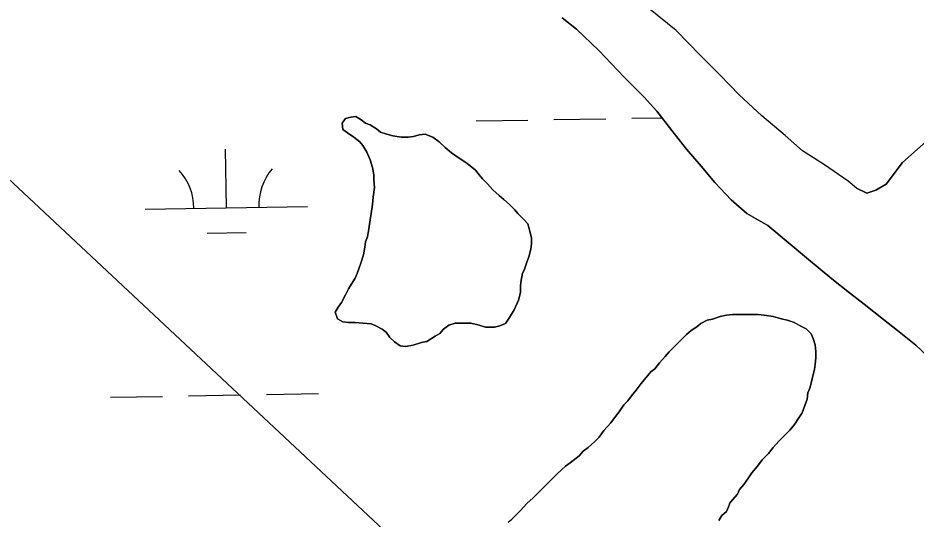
# Model space of a CAD drawing. Extents: x 3903937 to 3942190, y 260677 to 286651.
# Drawn here: x 3928486 to 3929039, y 277707 to 278016 of the extents above; entities that cross this region are included whole.
import ezdxf

# ---------------------------------------------------------------- set-up
doc = ezdxf.new("R2010")
doc.units = 0
for name, color, linetype in [('V-TOPO-SHOR', 7, 'Continuous'), ('V-UTIL-LINE', 7, 'Continuous'), ('V-WETL-SWMP', 7, 'Continuous')]:
    doc.layers.add(name, color=color, linetype=linetype)

msp = doc.modelspace()

# ---------------------------------------------------------------- linework, layer by layer
at = {"layer": 'V-TOPO-SHOR'}
for points in [[(3929002.21, 277911.17), (3929008.49, 277908.02), (3929014.16, 277909.9), (3929020.45, 277913.67), (3929030.52, 277926.87), (3929052.55, 277946.34), (3929095.35, 277985.93), (3929119.26, 278011.69), (3929153.25, 278044.36), (3929185.36, 278083.32), (3929224.38, 278123.53), (3929282.92, 278182.59), (3929302.44, 278208.36), (3929333.92, 278252.35), (3929361.12, 278288.77)], [(3929002.21, 277911.17), (3928997.09, 277915.41), (3928982.58, 277925.56), (3928969.07, 277934.13), (3928958.33, 277943.48), (3928944.02, 277955.63), (3928929.92, 277968.57), (3928918.39, 277980.71), (3928906.07, 277993.05), (3928891.17, 278008.18), (3928874.28, 278021.92)], [(3929060.85, 277793.38), (3929038.8, 277814.49), (3929027.47, 277823.45), (3929018.93, 277830.22), (3929007, 277839.57), (3928997.86, 277846.74), (3928986.93, 277855.3), (3928972.62, 277867.25), (3928947.58, 277888.15), (3928934.66, 277895.52), (3928925.12, 277903.89), (3928914.98, 277914.63), (3928906.64, 277924.59), (3928897.5, 277935.14), (3928888.56, 277946.68), (3928879.22, 277958.62), (3928871.48, 277967.18), (3928859.15, 277979.52), (3928851.41, 277987.68), (3928843.66, 277995.84), (3928829.94, 278008.98), (3928821, 278015.95)], [(3928681.22, 277834.69), (3928683.21, 277837.87), (3928685.2, 277840.66), (3928687.59, 277845.43), (3928689.58, 277849.01), (3928691.18, 277851.79), (3928693.56, 277855.76), (3928694.76, 277858.55), (3928697.15, 277864.91), (3928698.75, 277870.08), (3928699.55, 277874.85), (3928699.95, 277878.03), (3928701.15, 277881.22), (3928701.95, 277885.99), (3928702.75, 277891.56), (3928703.55, 277895.53), (3928704.35, 277901.1), (3928704.75, 277905.48), (3928705.55, 277911.44), (3928705.15, 277916.22), (3928705.16, 277919.4), (3928704.37, 277923.77), (3928702.78, 277928.55), (3928700.79, 277933.32), (3928698.41, 277937.3), (3928696.42, 277939.69), (3928692.85, 277942.48), (3928688.87, 277945.27), (3928686.09, 277947.26), (3928685.7, 277951.24), (3928687.69, 277954.02), (3928690.87, 277954.81), (3928694.05, 277955.21), (3928697.23, 277953.22), (3928700.02, 277951.22), (3928702.8, 277950.03), (3928706.77, 277947.64), (3928709.16, 277945.65), (3928713.14, 277944.45), (3928716.72, 277943.26), (3928721.88, 277942.45), (3928726.26, 277942.45), (3928729.44, 277942.85), (3928733.03, 277944.04), (3928736.61, 277944.43), (3928741.38, 277942.44), (3928745.35, 277939.65), (3928748.93, 277936.07), (3928752.9, 277932.88), (3928757.67, 277929.69), (3928761.65, 277926.91), (3928764.43, 277924.91), (3928767.61, 277922.13), (3928770, 277919.34), (3928771.98, 277916.95), (3928775.16, 277913.77), (3928778.34, 277910.18), (3928782.31, 277906.6), (3928785.1, 277904.21), (3928788.67, 277901.03), (3928791.85, 277897.84), (3928793.84, 277895.45), (3928797.42, 277891.87), (3928799.8, 277889.08), (3928800.99, 277885.5), (3928802.18, 277880.33), (3928802.18, 277876.75), (3928801.78, 277873.57), (3928800.58, 277868.8), (3928799.38, 277865.61), (3928797.79, 277861.24), (3928796.59, 277858.46), (3928795.79, 277854.48), (3928795.39, 277850.9), (3928795.39, 277846.92), (3928794.19, 277842.15), (3928791.4, 277836.19), (3928788.61, 277831.41), (3928786.22, 277827.84), (3928782.64, 277826.25), (3928779.46, 277825.46), (3928773.89, 277825.46), (3928769.91, 277826.66), (3928764.74, 277827.86), (3928760.76, 277827.86), (3928755.2, 277827.86), (3928751.22, 277826.67), (3928748.03, 277824.29), (3928745.64, 277821.51), (3928742.86, 277819.92), (3928737.68, 277816.74), (3928734.5, 277815.95), (3928729.33, 277814.36), (3928724.55, 277813.57), (3928721.37, 277813.97), (3928717.79, 277816.36), (3928715.01, 277819.15), (3928712.63, 277822.33), (3928710.25, 277824.32), (3928706.27, 277826.32), (3928703.49, 277827.51)], [(3928703.49, 277827.51), (3928698.31, 277827.92), (3928693.54, 277828.32), (3928689.56, 277828.32), (3928685.98, 277828.72), (3928682.81, 277830.71), (3928681.22, 277834.69)], [(3928787.71, 277705.32), (3928790.09, 277707.31), (3928795.27, 277712.47), (3928799.25, 277716.85), (3928803.23, 277720.42), (3928805.62, 277722.81), (3928808.81, 277725.99), (3928811.19, 277728.37), (3928815.58, 277732.74), (3928817.96, 277735.13), (3928823.14, 277739.9), (3928825.92, 277741.88), (3928831.5, 277746.25), (3928833.89, 277749.04), (3928837.07, 277751.42), (3928841.05, 277754.99), (3928843.84, 277757.78), (3928846.63, 277761.75), (3928851, 277766.52), (3928853.79, 277770.5), (3928856.18, 277773.28), (3928858.97, 277777.65), (3928861.36, 277780.04), (3928863.75, 277783.22), (3928866.54, 277786.79), (3928869.72, 277790.77), (3928872.51, 277794.35), (3928875.7, 277797.92), (3928878.08, 277799.91), (3928880.87, 277803.49), (3928884.46, 277807.46), (3928886.84, 277810.25), (3928890.43, 277813.82), (3928894.01, 277817.4), (3928897.6, 277820.98), (3928900.38, 277823.36), (3928903.96, 277825.74), (3928906.35, 277827.73), (3928910.33, 277829.72), (3928913.51, 277830.51), (3928918.29, 277832.09), (3928922.27, 277832.89), (3928925.85, 277833.28), (3928931.42, 277833.28), (3928935, 277833.27), (3928938.18, 277833.27), (3928941.76, 277833.27), (3928945.34, 277832.87), (3928950.91, 277832.07), (3928955.28, 277830.87), (3928960.45, 277829.67), (3928963.63, 277828.48), (3928968, 277826.08), (3928971.19, 277824.49), (3928974.36, 277821.31), (3928975.56, 277818.52), (3928976.75, 277814.54), (3928977.14, 277810.56), (3928977.14, 277806.58), (3928976.74, 277802.61), (3928976.33, 277799.43), (3928975.54, 277796.24), (3928974.34, 277791.07), (3928973.54, 277787.89), (3928972.35, 277785.11), (3928971.94, 277781.13), (3928970.35, 277777.16), (3928968.75, 277772.78), (3928966.76, 277769.6), (3928963.98, 277765.63), (3928961.19, 277762.05), (3928957.2, 277758.07), (3928954.42, 277755.29), (3928950.83, 277751.32), (3928948.05, 277747.74), (3928944.06, 277743.77), (3928941.28, 277739.79), (3928937.7, 277735.82), (3928935.7, 277732.64), (3928932.92, 277728.66), (3928930.13, 277725.48), (3928928.93, 277722.7), (3928924.55, 277717.53), (3928923.35, 277714.75), (3928922.16, 277711.96), (3928919.37, 277709.58), (3928917.38, 277706.4)]]:
    msp.add_lwpolyline(points, dxfattribs=at)
at = {"layer": 'V-UTIL-LINE'}
msp.add_lwpolyline([(3921517.35, 284435.91), (3929017.83, 277413.47), (3932265.61, 273984.1), (3936271.06, 267959.08), (3937259.25, 266527.6)], dxfattribs=at)
at = {"layer": 'V-WETL-SWMP'}
for p, q in [((3928821, 278015.95), (3928829.94, 278008.98)), ((3928829.94, 278008.98), (3928843.66, 277995.84)), ((3928843.66, 277995.84), (3928851.41, 277987.68)), ((3928851.41, 277987.68), (3928859.15, 277979.52)), ((3928859.15, 277979.52), (3928871.47, 277967.18)), ((3928871.47, 277967.18), (3928879.22, 277958.62)), ((3928879.22, 277958.62), (3928888.56, 277946.68)), ((3928687.69, 277954.02), (3928685.7, 277951.24)), ((3928690.87, 277954.81), (3928687.69, 277954.02)), ((3928694.05, 277955.21), (3928690.87, 277954.81)), ((3928697.23, 277953.22), (3928694.05, 277955.21)), ((3928700.02, 277951.22), (3928697.23, 277953.22)), ((3928768, 277952.49), (3928800, 277953.05)), ((3928815.99, 277953.33), (3928847.99, 277953.9)), ((3928863.99, 277954.18), (3928882.44, 277954.5)), ((3928685.7, 277951.24), (3928686.09, 277947.26)), ((3928686.09, 277947.26), (3928688.87, 277945.27)), ((3928702.8, 277950.03), (3928700.02, 277951.22)), ((3928706.77, 277947.64), (3928702.8, 277950.03)), ((3928709.16, 277945.65), (3928706.77, 277947.64)), ((3928888.56, 277946.68), (3928897.5, 277935.14)), ((3928688.87, 277945.27), (3928692.85, 277942.48)), ((3928692.85, 277942.48), (3928696.42, 277939.69)), ((3928713.14, 277944.45), (3928709.16, 277945.65)), ((3928716.71, 277943.25), (3928713.14, 277944.45)), ((3928721.88, 277942.45), (3928716.71, 277943.25)), ((3928726.26, 277942.45), (3928721.88, 277942.45)), ((3928729.44, 277942.85), (3928726.26, 277942.45)), ((3928733.02, 277944.04), (3928729.44, 277942.85)), ((3928736.6, 277944.43), (3928733.02, 277944.04)), ((3928741.38, 277942.44), (3928736.6, 277944.43)), ((3928745.35, 277939.65), (3928741.38, 277942.44)), ((3928614.32, 277899.03), (3928613.69, 277935.03)), ((3928696.42, 277939.69), (3928698.41, 277937.3)), ((3928698.41, 277937.3), (3928700.79, 277933.32)), ((3928748.93, 277936.07), (3928745.35, 277939.65)), ((3928752.9, 277932.88), (3928748.93, 277936.07)), ((3928897.5, 277935.14), (3928906.64, 277924.59)), ((3928700.79, 277933.32), (3928702.78, 277928.55)), ((3928757.67, 277929.69), (3928752.9, 277932.88)), ((3928761.65, 277926.91), (3928757.67, 277929.69)), ((3928702.78, 277928.55), (3928704.37, 277923.77)), ((3928704.37, 277923.77), (3928705.16, 277919.4)), ((3928764.43, 277924.91), (3928761.65, 277926.91)), ((3928767.61, 277922.13), (3928764.43, 277924.91)), ((3928906.64, 277924.59), (3928914.98, 277914.63)), ((3928705.16, 277919.4), (3928705.15, 277916.22)), ((3928770, 277919.34), (3928767.61, 277922.13)), ((3928771.98, 277916.95), (3928770, 277919.34)), ((3928705.15, 277916.22), (3928705.55, 277911.44)), ((3928775.16, 277913.77), (3928771.98, 277916.95)), ((3928778.34, 277910.18), (3928775.16, 277913.77)), ((3928914.98, 277914.63), (3928925.12, 277903.89)), ((3928705.55, 277911.44), (3928704.75, 277905.48)), ((3928782.31, 277906.6), (3928778.34, 277910.18)), ((3928704.75, 277905.48), (3928704.35, 277901.1)), ((3928785.1, 277904.21), (3928782.31, 277906.6)), ((3928788.67, 277901.03), (3928785.1, 277904.21)), ((3928925.12, 277903.89), (3928934.65, 277895.52)), ((3928564.33, 277898.15), (3928664.32, 277899.91)), ((3928704.35, 277901.1), (3928703.55, 277895.53)), ((3928791.85, 277897.84), (3928788.67, 277901.03)), ((3928793.84, 277895.45), (3928791.85, 277897.84)), ((3928702.75, 277891.56), (3928701.95, 277885.99)), ((3928703.55, 277895.53), (3928702.75, 277891.56)), ((3928797.42, 277891.87), (3928793.84, 277895.45)), ((3928799.8, 277889.08), (3928797.42, 277891.87)), ((3928934.65, 277895.52), (3928947.58, 277888.15)), ((3928701.95, 277885.99), (3928701.15, 277881.22)), ((3928800.99, 277885.5), (3928799.8, 277889.08)), ((3928802.18, 277880.33), (3928800.99, 277885.5)), ((3928947.58, 277888.15), (3928972.62, 277867.25)), ((3928602.6, 277883.39), (3928626.59, 277883.81)), ((3928701.15, 277881.22), (3928699.95, 277878.03)), ((3928802.18, 277876.75), (3928802.18, 277880.33)), ((3928699.55, 277874.85), (3928698.75, 277870.08)), ((3928699.95, 277878.03), (3928699.55, 277874.85)), ((3928801.78, 277873.57), (3928802.18, 277876.75)), ((3928698.75, 277870.08), (3928697.15, 277864.91)), ((3928799.38, 277865.61), (3928800.58, 277868.8)), ((3928800.58, 277868.8), (3928801.78, 277873.57)), ((3928697.15, 277864.91), (3928694.76, 277858.55)), ((3928797.79, 277861.24), (3928799.38, 277865.61)), ((3928972.62, 277867.25), (3928986.93, 277855.3)), ((3928694.76, 277858.55), (3928693.57, 277855.76)), ((3928795.79, 277854.48), (3928796.59, 277858.46)), ((3928796.59, 277858.46), (3928797.79, 277861.24)), ((3928693.57, 277855.76), (3928691.18, 277851.79)), ((3928795.39, 277850.9), (3928795.79, 277854.48)), ((3928986.93, 277855.3), (3928997.86, 277846.74)), ((3928689.58, 277849.01), (3928687.59, 277845.43)), ((3928691.18, 277851.79), (3928689.58, 277849.01)), ((3928794.19, 277842.15), (3928795.39, 277846.92)), ((3928795.39, 277846.92), (3928795.39, 277850.9)), ((3928997.86, 277846.74), (3929007, 277839.57)), ((3928687.59, 277845.43), (3928685.2, 277840.66)), ((3928791.4, 277836.19), (3928794.19, 277842.15)), ((3928683.21, 277837.87), (3928681.22, 277834.69)), ((3928685.2, 277840.66), (3928683.21, 277837.87)), ((3928788.61, 277831.41), (3928791.4, 277836.19)), ((3929007, 277839.57), (3929018.92, 277830.22)), ((3928681.22, 277834.69), (3928682.8, 277830.71)), ((3928682.8, 277830.71), (3928685.98, 277828.72)), ((3928786.22, 277827.84), (3928788.61, 277831.41)), ((3928913.51, 277830.51), (3928910.33, 277829.72)), ((3928918.29, 277832.09), (3928913.51, 277830.51)), ((3928922.27, 277832.89), (3928918.29, 277832.09)), ((3928925.85, 277833.28), (3928922.27, 277832.89)), ((3928931.42, 277833.28), (3928925.85, 277833.28)), ((3928935, 277833.27), (3928931.42, 277833.28)), ((3928938.18, 277833.27), (3928935, 277833.27)), ((3928941.76, 277833.27), (3928938.18, 277833.27)), ((3928945.34, 277832.87), (3928941.76, 277833.27)), ((3928950.91, 277832.07), (3928945.34, 277832.87)), ((3928955.28, 277830.87), (3928950.91, 277832.07)), ((3928960.45, 277829.67), (3928955.28, 277830.87)), ((3929018.92, 277830.22), (3929027.47, 277823.45)), ((3928685.98, 277828.72), (3928689.56, 277828.32)), ((3928689.56, 277828.32), (3928693.54, 277828.32)), ((3928693.54, 277828.32), (3928698.31, 277827.92)), ((3928698.31, 277827.92), (3928703.48, 277827.51)), ((3928703.48, 277827.51), (3928706.27, 277826.32)), ((3928706.27, 277826.32), (3928710.24, 277824.32)), ((3928710.24, 277824.32), (3928712.63, 277822.33)), ((3928745.64, 277821.51), (3928748.03, 277824.29)), ((3928748.03, 277824.29), (3928751.22, 277826.67)), ((3928751.22, 277826.67), (3928755.2, 277827.86)), ((3928755.2, 277827.86), (3928760.76, 277827.86)), ((3928760.76, 277827.86), (3928764.74, 277827.86)), ((3928764.74, 277827.86), (3928769.91, 277826.66)), ((3928769.91, 277826.66), (3928773.89, 277825.46)), ((3928773.89, 277825.46), (3928779.46, 277825.46)), ((3928779.46, 277825.46), (3928782.64, 277826.25)), ((3928782.64, 277826.25), (3928786.22, 277827.84)), ((3928903.96, 277825.74), (3928900.38, 277823.36)), ((3928906.35, 277827.73), (3928903.96, 277825.74)), ((3928910.33, 277829.72), (3928906.35, 277827.73)), ((3928963.63, 277828.47), (3928960.45, 277829.67)), ((3928968, 277826.08), (3928963.63, 277828.47)), ((3928971.19, 277824.49), (3928968, 277826.08)), ((3928974.36, 277821.3), (3928971.19, 277824.49)), ((3928712.63, 277822.33), (3928715.01, 277819.15)), ((3928715.01, 277819.15), (3928717.79, 277816.36)), ((3928737.68, 277816.74), (3928742.86, 277819.92)), ((3928742.86, 277819.92), (3928745.64, 277821.51)), ((3928897.59, 277820.98), (3928890.43, 277813.82)), ((3928900.38, 277823.36), (3928897.59, 277820.98)), ((3928975.56, 277818.52), (3928974.36, 277821.3)), ((3929027.47, 277823.45), (3929038.8, 277814.49)), ((3928717.79, 277816.36), (3928721.37, 277813.97)), ((3928721.37, 277813.97), (3928724.55, 277813.57)), ((3928724.55, 277813.57), (3928729.33, 277814.36)), ((3928729.33, 277814.36), (3928734.5, 277815.95)), ((3928734.5, 277815.95), (3928737.68, 277816.74)), ((3928890.43, 277813.82), (3928886.84, 277810.25)), ((3928976.75, 277814.54), (3928975.56, 277818.52)), ((3928977.14, 277810.56), (3928976.75, 277814.54)), ((3929038.8, 277814.49), (3929060.85, 277793.38)), ((3928886.84, 277810.25), (3928884.46, 277807.46)), ((3928977.14, 277806.58), (3928977.14, 277810.56)), ((3928880.87, 277803.49), (3928878.08, 277799.91)), ((3928884.46, 277807.46), (3928880.87, 277803.49)), ((3928976.33, 277799.43), (3928976.73, 277802.61)), ((3928976.73, 277802.61), (3928977.14, 277806.58)), ((3928875.7, 277797.92), (3928872.51, 277794.35)), ((3928878.08, 277799.91), (3928875.7, 277797.92)), ((3928975.54, 277796.24), (3928976.33, 277799.43)), ((3928872.51, 277794.35), (3928869.72, 277790.77)), ((3928973.54, 277787.89), (3928974.34, 277791.07)), ((3928974.34, 277791.07), (3928975.54, 277796.24)), ((3928866.54, 277786.79), (3928863.75, 277783.22)), ((3928869.72, 277790.77), (3928866.54, 277786.79)), ((3928972.34, 277785.11), (3928973.54, 277787.89)), ((3928542.96, 277782.33), (3928574.95, 277782.89)), ((3928590.95, 277783.17), (3928622.95, 277783.73)), ((3928638.94, 277784.02), (3928670.94, 277784.58)), ((3928861.36, 277780.04), (3928858.97, 277777.65)), ((3928863.75, 277783.22), (3928861.36, 277780.04)), ((3928970.35, 277777.16), (3928971.94, 277781.13)), ((3928971.94, 277781.13), (3928972.34, 277785.11)), ((3928858.97, 277777.65), (3928856.18, 277773.28)), ((3928968.75, 277772.78), (3928970.35, 277777.16)), ((3928853.79, 277770.5), (3928851.01, 277766.52)), ((3928856.18, 277773.28), (3928853.79, 277770.5)), ((3928963.97, 277765.63), (3928966.76, 277769.6)), ((3928966.76, 277769.6), (3928968.75, 277772.78)), ((3928851.01, 277766.52), (3928846.63, 277761.75)), ((3928961.19, 277762.05), (3928963.97, 277765.63)), ((3928846.63, 277761.75), (3928843.84, 277757.78)), ((3928954.42, 277755.29), (3928957.2, 277758.07)), ((3928957.2, 277758.07), (3928961.19, 277762.05)), ((3928841.05, 277755), (3928837.07, 277751.42)), ((3928843.84, 277757.78), (3928841.05, 277755)), ((3928950.83, 277751.32), (3928954.42, 277755.29)), ((3928833.89, 277749.03), (3928831.5, 277746.25)), ((3928837.07, 277751.42), (3928833.89, 277749.03)), ((3928944.06, 277743.77), (3928948.05, 277747.74)), ((3928948.05, 277747.74), (3928950.83, 277751.32)), ((3928825.92, 277741.88), (3928823.14, 277739.9)), ((3928831.5, 277746.25), (3928825.92, 277741.88)), ((3928941.28, 277739.79), (3928944.06, 277743.77)), ((3928823.14, 277739.9), (3928817.96, 277735.13)), ((3928935.7, 277732.64), (3928937.69, 277735.82)), ((3928937.69, 277735.82), (3928941.28, 277739.79)), ((3928815.57, 277732.74), (3928811.19, 277728.37)), ((3928817.96, 277735.13), (3928815.57, 277732.74)), ((3928932.91, 277728.66), (3928935.7, 277732.64)), ((3928808.8, 277725.99), (3928805.62, 277722.81)), ((3928811.19, 277728.37), (3928808.8, 277725.99)), ((3928928.93, 277722.7), (3928930.13, 277725.48)), ((3928930.13, 277725.48), (3928932.91, 277728.66)), ((3928803.23, 277720.42), (3928799.25, 277716.85)), ((3928805.62, 277722.81), (3928803.23, 277720.42)), ((3928924.55, 277717.53), (3928928.93, 277722.7)), ((3928799.25, 277716.85), (3928795.27, 277712.47)), ((3928922.16, 277711.96), (3928923.35, 277714.75)), ((3928923.35, 277714.75), (3928924.55, 277717.53)), ((3928795.27, 277712.47), (3928790.09, 277707.31)), ((3928917.38, 277706.4), (3928919.37, 277709.58)), ((3928919.37, 277709.58), (3928922.16, 277711.96))]:
    msp.add_line(p, q, dxfattribs=at)
for points in [[(3928929.92, 277968.57), (3928918.39, 277980.71), (3928906.07, 277993.05), (3928891.17, 278008.18), (3928874.28, 278021.92), (3928846.85, 278046.21), (3928830.16, 278059.35), (3928816.84, 278069.7), (3928802.73, 278080.46), (3928791, 278090.01), (3928777.29, 278102.75), (3928753.45, 278128.43), (3928743.32, 278141.97), (3928734.77, 278153.51), (3928726.43, 278166.04), (3928718.69, 278177.98), (3928709.75, 278191.91), (3928700.38, 278212.53), (3928692.24, 278226.9), (3928681.99, 278244.8), (3928672.2, 278272.58)], [(3929052.55, 277946.34), (3929030.52, 277926.87), (3929020.45, 277913.67), (3929014.15, 277909.91), (3929008.49, 277908.02), (3929002.21, 277911.17), (3928997.09, 277915.41), (3928982.58, 277925.56), (3928969.07, 277934.13), (3928958.33, 277943.48), (3928944.03, 277955.63), (3928929.92, 277968.57)]]:
    msp.add_lwpolyline(points, dxfattribs=at)
for centre, start, end in [((3928559.08, 277898.53), 0.2366, 41.7802), ((3928669.55, 277900.48), 140.2366, 181.7802)]:
    msp.add_arc(centre, 35.25, start, end, dxfattribs=at)

doc.saveas('drawing.dxf')
